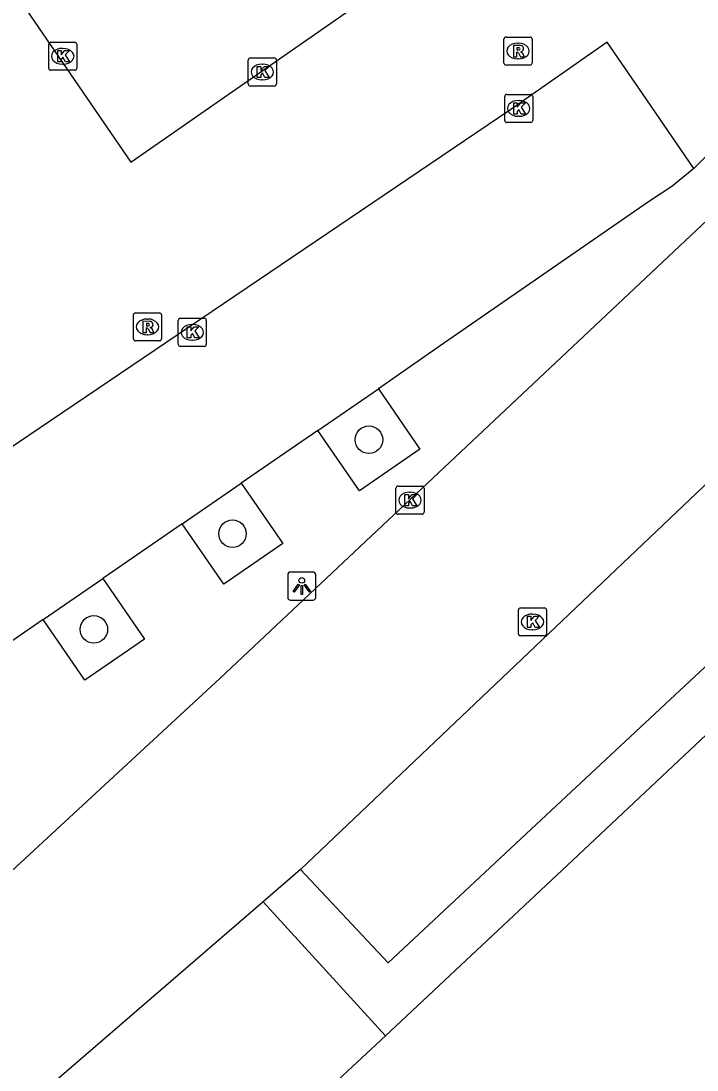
# Model space of a CAD drawing. Extents: x 157692 to 159670, y 381454 to 383289.
# Drawn here: x 157872.4 to 157896.48, y 383012.82 to 383050.19 of the extents above; entities that cross this region are included whole.
import ezdxf

# ---------------------------------------------------------------- set-up
doc = ezdxf.new("R2010")
doc.units = 0
for name, color, linetype in [('IMGEO_Boom', 7, 'Continuous'), ('IMGEO_Kolk', 7, 'Continuous'), ('IMGEO_Lichtpunt', 7, 'Continuous'), ('IMGEO_Parkeervlak_open', 7, 'Continuous'), ('IMGEO_Rijbaan_lokaal_open', 7, 'Continuous'), ('IMGEO_Rioolput', 7, 'Continuous'), ('IMGEO_Voetpad_open', 7, 'Continuous')]:
    doc.layers.add(name, color=color, linetype=linetype)

msp = doc.modelspace()

# ---------------------------------------------------------------- linework, layer by layer
at = {"layer": 'IMGEO_Boom'}
for centre in [(157884.792, 383035.273), (157879.932, 383031.925), (157874.993, 383028.517)]:
    msp.add_circle(centre, 0.489, dxfattribs=at)
at = {"layer": 'IMGEO_Kolk'}
for p, q in [((157873.383, 383048.505), (157873.383, 383049.357)), ((157873.458, 383049.431), (157874.31, 383049.431)), ((157874.384, 383049.357), (157874.384, 383048.505)), ((157873.871, 383049.211), (157873.896, 383049.211)), ((157880.569, 383048.871), (157881.421, 383048.871)), ((157873.894, 383048.651), (157873.869, 383048.651)), ((157880.494, 383047.945), (157880.494, 383048.797)), ((157880.982, 383048.651), (157881.007, 383048.651)), ((157881.495, 383048.797), (157881.495, 383047.945)), ((157874.31, 383048.431), (157873.458, 383048.431)), ((157881.005, 383048.091), (157880.98, 383048.091)), ((157881.421, 383047.871), (157880.569, 383047.871)), ((157889.627, 383046.646), (157889.627, 383047.498)), ((157889.702, 383047.572), (157890.554, 383047.572)), ((157890.115, 383047.352), (157890.14, 383047.352)), ((157890.628, 383047.498), (157890.628, 383046.646)), ((157890.138, 383046.792), (157890.113, 383046.792)), ((157890.554, 383046.572), (157889.702, 383046.572)), ((157877.997, 383038.671), (157877.997, 383039.523)), ((157878.072, 383039.597), (157878.924, 383039.597)), ((157878.998, 383039.523), (157878.998, 383038.671)), ((157878.485, 383039.377), (157878.51, 383039.377)), ((157878.508, 383038.817), (157878.483, 383038.817)), ((157878.924, 383038.597), (157878.072, 383038.597)), ((157885.754, 383032.694), (157885.754, 383033.546)), ((157885.829, 383033.62), (157886.681, 383033.62)), ((157886.755, 383033.546), (157886.755, 383032.694)), ((157886.242, 383033.4), (157886.267, 383033.4)), ((157886.265, 383032.84), (157886.24, 383032.84)), ((157886.681, 383032.62), (157885.829, 383032.62)), ((157890.118, 383028.357), (157890.118, 383029.209)), ((157890.193, 383029.283), (157891.045, 383029.283)), ((157890.606, 383029.063), (157890.631, 383029.063)), ((157891.119, 383029.209), (157891.119, 383028.357)), ((157890.629, 383028.503), (157890.604, 383028.503)), ((157891.045, 383028.283), (157890.193, 383028.283))]:
    msp.add_line(p, q, dxfattribs=at)
for points in [[(157873.383, 383048.505), (157873.383, 383049.357)], [(157873.458, 383049.431), (157874.31, 383049.431)], [(157874.384, 383049.357), (157874.384, 383048.505)], [(157873.704, 383049.131), (157873.827, 383049.131), (157873.827, 383048.98), (157873.957, 383049.131), (157874.121, 383049.131), (157873.975, 383048.98), (157874.128, 383048.731), (157873.976, 383048.731), (157873.891, 383048.895), (157873.827, 383048.828), (157873.827, 383048.731), (157873.704, 383048.731), (157873.704, 383049.131)], [(157880.569, 383048.871), (157881.421, 383048.871)], [(157880.494, 383047.945), (157880.494, 383048.797)], [(157880.815, 383048.571), (157880.938, 383048.571), (157880.938, 383048.42), (157881.068, 383048.571), (157881.232, 383048.571), (157881.086, 383048.42), (157881.239, 383048.171), (157881.087, 383048.171), (157881.002, 383048.335), (157880.938, 383048.268), (157880.938, 383048.171), (157880.815, 383048.171), (157880.815, 383048.571)], [(157881.495, 383048.797), (157881.495, 383047.945)], [(157874.31, 383048.431), (157873.458, 383048.431)], [(157881.421, 383047.871), (157880.569, 383047.871)], [(157889.627, 383046.646), (157889.627, 383047.498)], [(157889.702, 383047.572), (157890.554, 383047.572)], [(157890.628, 383047.498), (157890.628, 383046.646)], [(157889.948, 383047.272), (157890.071, 383047.272), (157890.071, 383047.121), (157890.201, 383047.272), (157890.365, 383047.272), (157890.219, 383047.121), (157890.372, 383046.872), (157890.22, 383046.872), (157890.135, 383047.036), (157890.071, 383046.969), (157890.071, 383046.872), (157889.948, 383046.872), (157889.948, 383047.272)], [(157890.554, 383046.572), (157889.702, 383046.572)], [(157877.997, 383038.671), (157877.997, 383039.523)], [(157878.072, 383039.597), (157878.924, 383039.597)], [(157878.998, 383039.523), (157878.998, 383038.671)], [(157878.318, 383039.297), (157878.441, 383039.297), (157878.441, 383039.146), (157878.571, 383039.297), (157878.735, 383039.297), (157878.589, 383039.146), (157878.742, 383038.897), (157878.59, 383038.897), (157878.505, 383039.061), (157878.441, 383038.994), (157878.441, 383038.897), (157878.318, 383038.897), (157878.318, 383039.297)], [(157878.924, 383038.597), (157878.072, 383038.597)], [(157885.754, 383032.694), (157885.754, 383033.546)], [(157885.829, 383033.62), (157886.681, 383033.62)], [(157886.755, 383033.546), (157886.755, 383032.694)], [(157886.075, 383033.32), (157886.198, 383033.32), (157886.198, 383033.169), (157886.328, 383033.32), (157886.492, 383033.32), (157886.346, 383033.169), (157886.499, 383032.92), (157886.347, 383032.92), (157886.262, 383033.084), (157886.198, 383033.017), (157886.198, 383032.92), (157886.075, 383032.92), (157886.075, 383033.32)], [(157886.681, 383032.62), (157885.829, 383032.62)], [(157890.118, 383028.357), (157890.118, 383029.209)], [(157890.193, 383029.283), (157891.045, 383029.283)], [(157891.119, 383029.209), (157891.119, 383028.357)], [(157890.439, 383028.983), (157890.562, 383028.983), (157890.562, 383028.832), (157890.692, 383028.983), (157890.856, 383028.983), (157890.71, 383028.832), (157890.863, 383028.583), (157890.711, 383028.583), (157890.626, 383028.747), (157890.562, 383028.68), (157890.562, 383028.583), (157890.439, 383028.583), (157890.439, 383028.983)], [(157891.045, 383028.283), (157890.193, 383028.283)]]:
    msp.add_lwpolyline(points, dxfattribs=at)
for centre, start, end in [((157873.46, 383049.355), 91.552, 178.448), ((157873.46, 383049.355), 91.552, 178.448), ((157874.308, 383049.355), 1.552, 88.448), ((157874.308, 383049.355), 1.552, 88.448), ((157880.571, 383048.795), 91.552, 178.448), ((157880.571, 383048.795), 91.552, 178.448), ((157881.419, 383048.795), 1.552, 88.448), ((157881.419, 383048.795), 1.552, 88.448), ((157873.46, 383048.507), 181.552, 268.448), ((157873.46, 383048.507), 181.552, 268.448), ((157874.308, 383048.507), 271.552, 358.448), ((157874.308, 383048.507), 271.552, 358.448), ((157880.571, 383047.947), 181.552, 268.448), ((157880.571, 383047.947), 181.552, 268.448), ((157881.419, 383047.947), 271.552, 358.448), ((157881.419, 383047.947), 271.552, 358.448), ((157889.704, 383047.496), 91.552, 178.448), ((157889.704, 383047.496), 91.552, 178.448), ((157890.552, 383047.496), 1.552, 88.448), ((157890.552, 383047.496), 1.552, 88.448), ((157889.704, 383046.648), 181.552, 268.448), ((157889.704, 383046.648), 181.552, 268.448), ((157890.552, 383046.648), 271.552, 358.448), ((157890.552, 383046.648), 271.552, 358.448), ((157878.074, 383039.521), 91.552, 178.448), ((157878.074, 383039.521), 91.552, 178.448), ((157878.922, 383039.521), 1.552, 88.448), ((157878.922, 383039.521), 1.552, 88.448), ((157878.074, 383038.673), 181.552, 268.448), ((157878.074, 383038.673), 181.552, 268.448), ((157878.922, 383038.673), 271.552, 358.448), ((157878.922, 383038.673), 271.552, 358.448), ((157885.831, 383033.544), 91.552, 178.448), ((157885.831, 383033.544), 91.552, 178.448), ((157886.679, 383033.544), 1.552, 88.448), ((157886.679, 383033.544), 1.552, 88.448), ((157885.831, 383032.696), 181.552, 268.448), ((157885.831, 383032.696), 181.552, 268.448), ((157886.679, 383032.696), 271.552, 358.448), ((157886.679, 383032.696), 271.552, 358.448), ((157890.195, 383029.207), 91.552, 178.448), ((157890.195, 383029.207), 91.552, 178.448), ((157891.043, 383029.207), 1.552, 88.448), ((157891.043, 383029.207), 1.552, 88.448), ((157890.195, 383028.359), 181.552, 268.448), ((157890.195, 383028.359), 181.552, 268.448), ((157891.043, 383028.359), 271.552, 358.448), ((157891.043, 383028.359), 271.552, 358.448)]:
    msp.add_arc(centre, 0.0765, start, end, dxfattribs=at)
for centre, major_axis, ratio, start_param, end_param in [((157873.87, 383048.931), (-0.387, 0.002), 0.722429, 4.712389, 7.853982), ((157873.895, 383048.931), (-0.39, 0.002), 0.717154, 1.570796, 4.712389), ((157880.981, 383048.371), (-0.387, 0.002), 0.722429, 4.712389, 7.853982), ((157881.006, 383048.371), (-0.39, 0.002), 0.717154, 1.570796, 4.712389), ((157890.114, 383047.072), (-0.387, 0.002), 0.722429, 4.712389, 7.853982), ((157890.139, 383047.072), (-0.39, 0.002), 0.717154, 1.570796, 4.712389), ((157878.484, 383039.097), (-0.387, 0.002), 0.722429, 4.712389, 7.853982), ((157878.509, 383039.097), (-0.39, 0.002), 0.717154, 1.570796, 4.712389), ((157886.241, 383033.12), (-0.387, 0.002), 0.722429, 4.712389, 7.853982), ((157886.266, 383033.12), (-0.39, 0.002), 0.717154, 1.570796, 4.712389), ((157890.605, 383028.783), (-0.387, 0.002), 0.722429, 4.712389, 7.853982), ((157890.63, 383028.783), (-0.39, 0.002), 0.717154, 1.570796, 4.712389)]:
    msp.add_ellipse(centre, major_axis=major_axis, ratio=ratio, start_param=start_param, end_param=end_param, dxfattribs=at)
at = {"layer": 'IMGEO_Lichtpunt'}
for p, q in [((157882.802, 383030.559), (157881.994, 383030.559)), ((157882.802, 383030.559), (157881.994, 383030.559)), ((157881.9, 383030.464), (157881.9, 383029.657)), ((157881.9, 383030.464), (157881.9, 383029.657)), ((157882.896, 383029.657), (157882.896, 383030.464)), ((157882.896, 383029.657), (157882.896, 383030.464)), ((157881.994, 383029.563), (157882.802, 383029.563)), ((157881.994, 383029.563), (157882.802, 383029.563))]:
    msp.add_line(p, q, dxfattribs=at)
for points in [[(157882.274, 383030.128), (157882.313, 383030.1), (157882.125, 383029.838), (157882.087, 383029.865), (157882.274, 383030.128)], [(157882.376, 383030.08), (157882.423, 383030.08), (157882.423, 383029.758), (157882.376, 383029.758), (157882.376, 383030.08)], [(157882.486, 383030.1), (157882.524, 383030.127), (157882.711, 383029.865), (157882.672, 383029.837), (157882.486, 383030.1)]]:
    msp.add_lwpolyline(points, dxfattribs=at)
msp.add_circle((157882.399, 383030.262), 0.0994, dxfattribs=at)
for centre, start, end in [((157881.994, 383030.464), 90, 180), ((157881.994, 383030.464), 90, 180), ((157882.802, 383030.464), 0, 90), ((157882.802, 383030.464), 0, 90), ((157881.994, 383029.657), 180, 270), ((157881.994, 383029.657), 180, 270), ((157882.802, 383029.657), 270, 0), ((157882.802, 383029.657), 270, 360)]:
    msp.add_arc(centre, 0.0946, start, end, dxfattribs=at)
at = {"layer": 'IMGEO_Parkeervlak_open'}
for points in [[(157882.975, 383035.606), (157885.13, 383037.09)], [(157878.14, 383032.277), (157880.242, 383033.725)], [(157873.185, 383028.866), (157875.312, 383030.33)]]:
    msp.add_lwpolyline(points, dxfattribs=at)
at = {"layer": 'IMGEO_Rijbaan_lokaal_open'}
for points in [[(157860.534, 383068.23), (157864.151, 383062.89), (157876.312, 383045.16), (157884.252, 383050.676), (157868.514, 383073.687)], [(157896.365, 383044.934), (157894.532, 383047.6), (157893.275, 383049.432), (157889.846, 383047.029), (157862.026, 383028.222), (157833.529, 383069.617)], [(157903.206, 383052.671), (157901.454, 383050.641), (157899.031, 383047.891), (157897.054, 383045.627), (157896.365, 383044.934)], [(157882.358, 383019.962), (157912.005, 383048.144)], [(157867.952, 383016.117), (157879.492, 383026.783), (157892.243, 383038.767), (157899.868, 383045.948), (157899.939, 383046.014)], [(157882.358, 383019.962), (157881.021, 383018.809)], [(157881.021, 383018.809), (157873.239, 383012.097), (157872.787, 383011.681)], [(157885.383, 383014.041), (157881.021, 383018.809)], [(157885.383, 383014.041), (157877.418, 383006.636)]]:
    msp.add_lwpolyline(points, dxfattribs=at)
at = {"layer": 'IMGEO_Rioolput'}
for p, q in [((157889.676, 383049.616), (157890.528, 383049.616)), ((157889.601, 383048.69), (157889.601, 383049.542)), ((157890.089, 383049.396), (157890.114, 383049.396)), ((157890.602, 383049.542), (157890.602, 383048.69)), ((157890.528, 383048.616), (157889.676, 383048.616)), ((157890.112, 383048.836), (157890.087, 383048.836)), ((157876.402, 383038.865), (157876.402, 383039.717)), ((157876.477, 383039.791), (157877.329, 383039.791)), ((157876.89, 383039.571), (157876.915, 383039.571)), ((157877.403, 383039.717), (157877.403, 383038.865)), ((157877.329, 383038.791), (157876.477, 383038.791)), ((157876.913, 383039.011), (157876.888, 383039.011))]:
    msp.add_line(p, q, dxfattribs=at)
for points in [[(157889.676, 383049.616), (157890.528, 383049.616)], [(157889.601, 383048.69), (157889.601, 383049.542)], [(157890.19, 383049.314), (157889.938, 383049.316), (157889.938, 383048.916)], [(157890.116, 383049.235), (157890.062, 383049.235), (157890.062, 383049.154)], [(157890.602, 383049.542), (157890.602, 383048.69)], [(157889.938, 383048.916), (157890.062, 383048.916), (157890.062, 383049.078), (157890.073, 383049.078)], [(157890.062, 383049.154), (157890.114, 383049.154)], [(157890.12, 383049.049), (157890.191, 383048.916), (157890.331, 383048.916), (157890.266, 383049.042)], [(157890.528, 383048.616), (157889.676, 383048.616)], [(157876.402, 383038.865), (157876.402, 383039.717)], [(157876.477, 383039.791), (157877.329, 383039.791)], [(157877.403, 383039.717), (157877.403, 383038.865)], [(157876.991, 383039.489), (157876.739, 383039.491), (157876.739, 383039.091)], [(157876.739, 383039.091), (157876.863, 383039.091), (157876.863, 383039.253), (157876.874, 383039.253)], [(157876.917, 383039.41), (157876.863, 383039.41), (157876.863, 383039.329)], [(157876.863, 383039.329), (157876.915, 383039.329)], [(157876.921, 383039.224), (157876.992, 383039.091), (157877.132, 383039.091), (157877.067, 383039.217)], [(157877.329, 383038.791), (157876.477, 383038.791)]]:
    msp.add_lwpolyline(points, dxfattribs=at)
for centre, radius, start, end in [((157889.678, 383049.54), 0.0765, 91.552, 178.448), ((157889.678, 383049.54), 0.0765, 91.552, 178.448), ((157890.526, 383049.54), 0.0765, 1.552, 88.448), ((157890.526, 383049.54), 0.0765, 1.552, 88.448), ((157890.122, 383049.139), 0.0964, 77.0061, 93.1865), ((157890.136, 383049.196), 0.0378, 276.6634, 79.6772), ((157890.189, 383049.204), 0.109, 350.3612, 89.416), ((157890.072, 383049.025), 0.0533, 26.0293, 88.6989), ((157890.098, 383049.343), 0.19, 274.7715, 282.9687), ((157890.187, 383049.204), 0.112, 277.5842, 350.9817), ((157890.171, 383048.989), 0.108, 29.5134, 73.7905), ((157889.678, 383048.692), 0.0765, 181.552, 268.448), ((157889.678, 383048.692), 0.0765, 181.552, 268.448), ((157890.526, 383048.692), 0.0765, 271.552, 358.448), ((157890.526, 383048.692), 0.0765, 271.552, 358.448), ((157876.479, 383039.715), 0.0765, 91.552, 178.448), ((157876.479, 383039.715), 0.0765, 91.552, 178.448), ((157877.327, 383039.715), 0.0765, 1.552, 88.448), ((157877.327, 383039.715), 0.0765, 1.552, 88.448), ((157876.873, 383039.2), 0.0533, 26.0293, 88.6989), ((157876.899, 383039.518), 0.19, 274.7715, 282.9687), ((157876.923, 383039.314), 0.0964, 77.0061, 93.1865), ((157876.937, 383039.371), 0.0378, 276.6634, 79.6772), ((157876.99, 383039.379), 0.109, 350.3612, 89.416), ((157876.988, 383039.379), 0.112, 277.5842, 350.9817), ((157876.972, 383039.164), 0.108, 29.5134, 73.7905), ((157876.479, 383038.867), 0.0765, 181.552, 268.448), ((157876.479, 383038.867), 0.0765, 181.552, 268.448), ((157877.327, 383038.867), 0.0765, 271.552, 358.448), ((157877.327, 383038.867), 0.0765, 271.552, 358.448)]:
    msp.add_arc(centre, radius, start, end, dxfattribs=at)
for centre, major_axis, ratio, start_param, end_param in [((157890.088, 383049.116), (-0.387, 0.002), 0.722429, 4.712389, 7.853982), ((157890.113, 383049.116), (-0.39, 0.002), 0.717154, 1.570796, 4.712389), ((157876.889, 383039.291), (-0.387, 0.002), 0.722429, 4.712389, 7.853982), ((157876.914, 383039.291), (-0.39, 0.002), 0.717154, 1.570796, 4.712389)]:
    msp.add_ellipse(centre, major_axis=major_axis, ratio=ratio, start_param=start_param, end_param=end_param, dxfattribs=at)
at = {"layer": 'IMGEO_Voetpad_open'}
for points in [[(157938.052, 383063.512), (157926.936, 383053.091), (157892.059, 383020.299), (157885.383, 383014.041)], [(157912.005, 383048.144), (157915.361, 383044.553), (157913.33, 383042.624), (157890.921, 383021.735), (157885.479, 383016.635), (157882.358, 383019.962)], [(157896.365, 383044.934), (157895.58, 383044.295), (157894.749, 383043.751), (157887.29, 383038.588), (157885.13, 383037.09)], [(157885.13, 383037.09), (157886.61, 383034.939), (157884.455, 383033.456), (157882.975, 383035.606)], [(157882.975, 383035.606), (157880.242, 383033.725)], [(157880.242, 383033.725), (157881.724, 383031.572), (157879.622, 383030.125), (157878.14, 383032.277)], [(157878.14, 383032.277), (157875.312, 383030.33)], [(157875.312, 383030.33), (157876.801, 383028.168), (157874.674, 383026.703), (157873.185, 383028.866)], [(157873.185, 383028.866), (157870.407, 383026.953)]]:
    msp.add_lwpolyline(points, dxfattribs=at)

doc.saveas('drawing.dxf')
